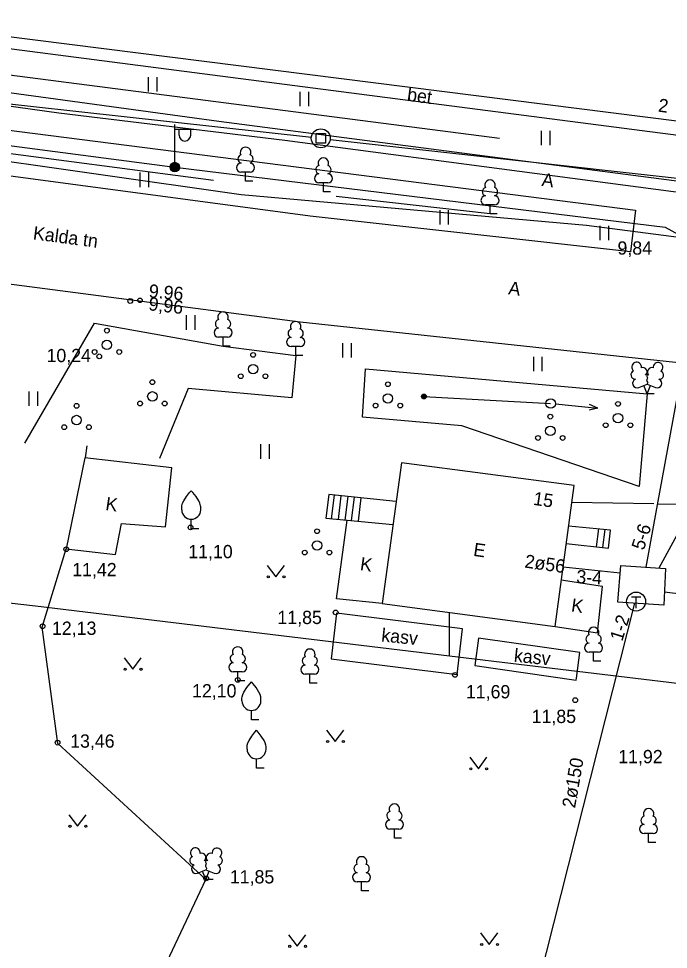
# Model space of a CAD drawing. Extents: x 713497 to 713863, y 6590062 to 6590327.
# Drawn here: x 713747.69 to 713781.94, y 6590278.31 to 6590327.39 of the extents above; entities that cross this region are included whole.
import ezdxf

# ---------------------------------------------------------------- set-up
doc = ezdxf.new("R2010")
doc.units = 0
for name, color, linetype in [('AED', 7, 'Continuous'), ('DKAEV', 7, 'Continuous'), ('HALJASTUS', 7, 'Continuous'), ('HOONE', 7, 'Continuous'), ('HOONEDET', 7, 'Continuous'), ('KORGUS', 7, 'Continuous'), ('KPKAABEL', 7, 'Continuous'), ('MPKAABEL', 7, 'Continuous'), ('MPOHULIIN', 7, 'Continuous'), ('POST', 7, 'Continuous'), ('PUU', 7, 'Continuous'), ('RAJATIS', 7, 'Continuous'), ('SITRASS', 7, 'Continuous'), ('TEE', 7, 'Continuous'), ('TKAEV', 7, 'Continuous'), ('TORU NR', 7, 'Continuous'), ('TTRASS', 7, 'Continuous'), ('VTRASS', 7, 'Continuous')]:
    doc.layers.add(name, color=color, linetype=linetype)

msp = doc.modelspace()

# ---------------------------------------------------------------- linework, layer by layer
at = {"layer": 'AED'}
for points in [[(713751.281, 6590304.857), (713751.2, 6590304.23)], [(713788.88, 6590285.23), (713788.26, 6590278.65), (713788.03, 6590278.65), (713787.17, 6590278.25), (713785.85, 6590277.29), (713784.83, 6590276.5), (713784.01, 6590275.55), (713783.55, 6590274.76), (713783.25, 6590274.03), (713776.26, 6590274.62), (713765.67, 6590275.3), (713754.93, 6590276.41), (713757.56, 6590281.99), (713749.75, 6590289.16), (713748.93, 6590295.3), (713750.19, 6590299.43)]]:
    msp.add_lwpolyline(points, dxfattribs=at)
at = {"layer": 'DKAEV'}
for p, q in [((713763.368, 6590320.83), (713763.368, 6590321.33)), ((713763.368, 6590321.33), (713763.868, 6590321.33)), ((713763.868, 6590321.33), (713763.868, 6590320.83)), ((713763.868, 6590320.83), (713763.368, 6590320.83))]:
    msp.add_line(p, q, dxfattribs=at)
msp.add_circle((713763.618, 6590321.08), 0.5, dxfattribs=at)
at = {"layer": 'HALJASTUS'}
for p, q in [((713754.525, 6590324.303), (713754.525, 6590323.542)), ((713754.98, 6590324.303), (713754.98, 6590323.542)), ((713762.51, 6590323.528), (713762.51, 6590322.767)), ((713762.965, 6590323.528), (713762.965, 6590322.767)), ((713775.239, 6590321.478), (713775.239, 6590320.717)), ((713775.694, 6590321.478), (713775.694, 6590320.717)), ((713754.074, 6590319.27), (713754.074, 6590318.509)), ((713754.529, 6590319.27), (713754.529, 6590318.509)), ((713769.885, 6590317.295), (713769.885, 6590316.534)), ((713770.34, 6590317.295), (713770.34, 6590316.534)), ((713778.336, 6590316.466), (713778.336, 6590315.705)), ((713778.791, 6590316.466), (713778.791, 6590315.705)), ((713756.525, 6590311.747), (713756.525, 6590310.986)), ((713756.98, 6590311.747), (713756.98, 6590310.986)), ((713764.761, 6590310.273), (713764.761, 6590309.512)), ((713765.216, 6590310.273), (713765.216, 6590309.512)), ((713774.822, 6590309.56), (713774.822, 6590308.799)), ((713775.277, 6590309.56), (713775.277, 6590308.799)), ((713748.228, 6590307.732), (713748.228, 6590306.971)), ((713748.683, 6590307.732), (713748.683, 6590306.971)), ((713760.444, 6590304.945), (713760.444, 6590304.184)), ((713760.899, 6590304.945), (713760.899, 6590304.184)), ((713760.787, 6590298.557), (713761.25, 6590297.95)), ((713761.25, 6590297.95), (713761.696, 6590298.557)), ((713753.247, 6590293.687), (713753.71, 6590293.08)), ((713753.71, 6590293.08), (713754.156, 6590293.687)), ((713763.917, 6590289.877), (713764.38, 6590289.27)), ((713764.38, 6590289.27), (713764.826, 6590289.877)), ((713771.467, 6590288.437), (713771.93, 6590287.83)), ((713771.93, 6590287.83), (713772.376, 6590288.437)), ((713750.337, 6590285.407), (713750.8, 6590284.8)), ((713750.8, 6590284.8), (713751.246, 6590285.407)), ((713761.917, 6590279.077), (713762.38, 6590278.47)), ((713762.38, 6590278.47), (713762.826, 6590279.077)), ((713772.037, 6590279.177), (713772.5, 6590278.57)), ((713772.5, 6590278.57), (713772.946, 6590279.177))]:
    msp.add_line(p, q, dxfattribs=at)
for points in [[(713757.964, 6590318.847), (713732.824, 6590322.155)], [(713772.538, 6590317.092), (713764.435, 6590318.018)], [(713748.023, 6590305.003), (713751.693, 6590311.323), (713758.464, 6590310.125), (713762.293, 6590309.627), (713762.091, 6590307.395), (713756.63, 6590307.878), (713755.113, 6590304.192)], [(713765.97, 6590308.931), (713780.82, 6590307.602), (713780.394, 6590302.72), (713771.053, 6590305.914), (713765.818, 6590306.376), (713765.97, 6590308.931)]]:
    msp.add_lwpolyline(points, dxfattribs=at)
for centre, radius in [((713752.34, 6590310.937), 0.125), ((713752.34, 6590310.187), 0.25), ((713751.69, 6590309.812), 0.125), ((713752.99, 6590309.812), 0.125), ((713760.049, 6590309.658), 0.125), ((713760.049, 6590308.908), 0.25), ((713759.399, 6590308.533), 0.125), ((713760.699, 6590308.533), 0.125), ((713754.739, 6590308.219), 0.125), ((713767.153, 6590308.109), 0.125), ((713754.739, 6590307.469), 0.25), ((713767.153, 6590307.359), 0.25), ((713750.741, 6590306.972), 0.125), ((713754.089, 6590307.094), 0.125), ((713755.389, 6590307.094), 0.125), ((713766.503, 6590306.984), 0.125), ((713767.803, 6590306.984), 0.125), ((713779.286, 6590307.075), 0.125), ((713775.717, 6590306.402), 0.125), ((713779.286, 6590306.325), 0.25), ((713750.741, 6590306.222), 0.25), ((713778.636, 6590305.95), 0.125), ((713779.936, 6590305.95), 0.125), ((713750.091, 6590305.847), 0.125), ((713751.391, 6590305.847), 0.125), ((713775.717, 6590305.652), 0.25), ((713775.067, 6590305.277), 0.125), ((713776.367, 6590305.277), 0.125), ((713763.42, 6590300.36), 0.125), ((713763.42, 6590299.61), 0.25), ((713762.77, 6590299.235), 0.125), ((713764.07, 6590299.235), 0.125), ((713760.849, 6590297.95), 0.055), ((713761.678, 6590297.95), 0.055), ((713753.309, 6590293.08), 0.055), ((713754.138, 6590293.08), 0.055), ((713763.979, 6590289.27), 0.055), ((713764.808, 6590289.27), 0.055), ((713771.529, 6590287.83), 0.055), ((713772.358, 6590287.83), 0.055), ((713750.399, 6590284.8), 0.055), ((713751.228, 6590284.8), 0.055), ((713761.979, 6590278.47), 0.055), ((713762.808, 6590278.47), 0.055), ((713772.099, 6590278.57), 0.055), ((713772.928, 6590278.57), 0.055)]:
    msp.add_circle(centre, radius, dxfattribs=at)
at = {"layer": 'HOONE'}
for points in [[(713739.633, 6590327.391), (713782.521, 6590321.985), (713783.213, 6590327.391)], [(713736.033, 6590324.132), (713763.121, 6590321.135)], [(713764.115, 6590321.024), (713786.186, 6590318.562)], [(713785.461, 6590305.792), (713781.43, 6590298.42)], [(713751.18, 6590304.23), (713750.19, 6590299.43), (713752.8, 6590299.13), (713753.11, 6590300.77), (713755.43, 6590300.59), (713755.76, 6590303.71), (713751.18, 6590304.23)], [(713775.97, 6590295.33), (713776.98, 6590302.77), (713767.87, 6590303.97), (713766.86, 6590296.54), (713775.97, 6590295.33)], [(713766.86, 6590296.54), (713764.45, 6590296.79), (713765.01, 6590300.94), (713767.42, 6590300.72)], [(713770.41, 6590293.77), (713748.57, 6590296.4), (713740.25, 6590297.36), (713721.26, 6590299.41)], [(713775.97, 6590295.33), (713778.21, 6590295), (713778.47, 6590297.44), (713776.29, 6590297.77)], [(713770.41, 6590293.77), (713770.41, 6590296.07)], [(713789.58, 6590291.47), (713774.49, 6590293.28), (713770.41, 6590293.77)]]:
    msp.add_lwpolyline(points, dxfattribs=at)
at = {"layer": 'HOONEDET'}
for points in [[(713767.58, 6590301.93), (713764.05, 6590302.29), (713763.89, 6590301.04), (713765.01, 6590300.94)], [(713764.19, 6590301.01), (713764.34, 6590302.26)], [(713764.55, 6590300.98), (713764.7, 6590302.22)], [(713764.91, 6590300.95), (713765.06, 6590302.19)], [(713765.24, 6590300.92), (713765.39, 6590302.15)], [(713765.6, 6590300.89), (713765.75, 6590302.12)], [(713776.55, 6590299.71), (713778.79, 6590299.47), (713778.89, 6590300.42), (713776.68, 6590300.63)], [(713778.15, 6590299.54), (713778.27, 6590300.48)], [(713778.49, 6590299.5), (713778.6, 6590300.45)]]:
    msp.add_lwpolyline(points, dxfattribs=at)
at = {"layer": 'KORGUS'}
for centre, radius in [((713753.57, 6590312.5), 0.125), ((713754.088, 6590312.535), 0.117), ((713751.94, 6590309.58), 0.125), ((713756.75, 6590300.56), 0.125), ((713750.2, 6590299.41), 0.125), ((713764.4, 6590296.08), 0.125), ((713748.95, 6590295.35), 0.125), ((713770.69, 6590292.78), 0.125), ((713759.24, 6590292.52), 0.125), ((713777.03, 6590291.45), 0.125), ((713749.74, 6590289.21), 0.125), ((713757.58, 6590282.05), 0.125)]:
    msp.add_circle(centre, radius, dxfattribs=at)
at = {"layer": 'KPKAABEL'}
msp.add_lwpolyline([(713715.348, 6590327.391), (713714.987, 6590326.264), (713715.026, 6590325.932), (713715.343, 6590325.604), (713729.859, 6590322.401), (713732.073, 6590321.912), (713744.113, 6590320.293), (713759.418, 6590318.111), (713777.616, 6590316.498), (713788.851, 6590315.048)], dxfattribs=at)
at = {"layer": 'MPKAABEL'}
msp.add_lwpolyline([(713693.696, 6590327.391), (713728.086, 6590322.986), (713730.055, 6590322.832), (713732.149, 6590322.669), (713755.92, 6590319.563), (713781.77, 6590316.39), (713783.02, 6590315.71), (713788.916, 6590315.305)], dxfattribs=at)
at = {"layer": 'MPOHULIIN'}
for p, q in [((713775.984, 6590307.069), (713778.222, 6590306.844)), ((713778.222, 6590306.844), (713777.789, 6590307.038)), ((713778.222, 6590306.844), (713777.758, 6590306.741))]:
    msp.add_line(p, q, dxfattribs=at)
at = {"layer": 'POST'}
for p, q in [((713755.92, 6590319.813), (713755.92, 6590321.813)), ((713755.92, 6590321.563), (713756.92, 6590321.563)), ((713756.147, 6590321.242), (713756.147, 6590321.563)), ((713756.759, 6590321.242), (713756.759, 6590321.563)), ((713769.057, 6590307.464), (713775.735, 6590307.094))]:
    msp.add_line(p, q, dxfattribs=at)
for centre, radius in [((713755.92, 6590319.563), 0.25), ((713755.92, 6590319.563), 0.225), ((713755.92, 6590319.563), 0.2), ((713755.92, 6590319.563), 0.175), ((713755.92, 6590319.563), 0.15), ((713755.92, 6590319.563), 0.125), ((713755.92, 6590319.563), 0.1), ((713755.92, 6590319.563), 0.075), ((713755.92, 6590319.563), 0.05), ((713755.92, 6590319.563), 0.025), ((713769.057, 6590307.464), 0.125), ((713769.057, 6590307.464), 0.117), ((713769.057, 6590307.464), 0.109), ((713769.057, 6590307.464), 0.102), ((713769.057, 6590307.464), 0.0938), ((713769.057, 6590307.464), 0.086), ((713769.057, 6590307.464), 0.0782), ((713769.057, 6590307.464), 0.0704), ((713769.057, 6590307.464), 0.0626), ((713769.057, 6590307.464), 0.0548), ((713769.057, 6590307.464), 0.047), ((713769.057, 6590307.464), 0.0392), ((713769.057, 6590307.464), 0.0314), ((713769.057, 6590307.464), 0.0236), ((713769.057, 6590307.464), 0.0158), ((713769.057, 6590307.464), 0.00798), ((713769.057, 6590307.464), 0.000186), ((713775.735, 6590307.094), 0.25)]:
    msp.add_circle(centre, radius, dxfattribs=at)
msp.add_arc((713756.453, 6590321.242), 0.306, 180, 0, dxfattribs=at)
at = {"layer": 'PUU'}
for p, q in [((713759.89, 6590319.293), (713759.41, 6590319.293)), ((713759.65, 6590318.818), (713759.65, 6590319.293)), ((713760.03, 6590318.818), (713759.65, 6590318.818)), ((713763.995, 6590318.725), (713763.515, 6590318.725)), ((713763.755, 6590318.25), (713763.755, 6590318.725)), ((713764.135, 6590318.25), (713763.755, 6590318.25)), ((713772.778, 6590317.567), (713772.298, 6590317.567)), ((713772.538, 6590317.092), (713772.538, 6590317.567)), ((713772.918, 6590317.092), (713772.538, 6590317.092)), ((713758.704, 6590310.6), (713758.224, 6590310.6)), ((713758.464, 6590310.125), (713758.464, 6590310.6)), ((713758.844, 6590310.125), (713758.464, 6590310.125)), ((713762.533, 6590310.102), (713762.053, 6590310.102)), ((713762.293, 6590309.627), (713762.293, 6590310.102)), ((713762.673, 6590309.627), (713762.293, 6590309.627)), ((713780.38, 6590307.937), (713780.825, 6590308.112)), ((713780.82, 6590307.602), (713780.645, 6590308.042)), ((713780.82, 6590307.602), (713781, 6590308.042)), ((713780.825, 6590308.112), (713781.265, 6590307.932)), ((713781.2, 6590307.602), (713780.82, 6590307.602)), ((713756.79, 6590300.49), (713756.79, 6590300.99)), ((713757.19, 6590300.49), (713756.79, 6590300.49)), ((713778.24, 6590293.975), (713777.76, 6590293.975)), ((713778, 6590293.5), (713778, 6590293.975)), ((713778.38, 6590293.5), (713778, 6590293.5)), ((713759.48, 6590292.945), (713759, 6590292.945)), ((713759.24, 6590292.47), (713759.24, 6590292.945)), ((713763.28, 6590292.825), (713762.8, 6590292.825)), ((713763.04, 6590292.35), (713763.04, 6590292.825)), ((713759.62, 6590292.47), (713759.24, 6590292.47)), ((713763.42, 6590292.35), (713763.04, 6590292.35)), ((713759.96, 6590290.41), (713759.96, 6590290.91)), ((713760.36, 6590290.41), (713759.96, 6590290.41)), ((713760.23, 6590287.86), (713760.23, 6590288.36)), ((713760.63, 6590287.86), (713760.23, 6590287.86)), ((713767.74, 6590284.655), (713767.26, 6590284.655)), ((713767.5, 6590284.18), (713767.5, 6590284.655)), ((713781.14, 6590284.415), (713780.66, 6590284.415)), ((713780.9, 6590283.94), (713780.9, 6590284.415)), ((713767.88, 6590284.18), (713767.5, 6590284.18)), ((713781.28, 6590283.94), (713780.9, 6590283.94)), ((713757.12, 6590282.325), (713757.565, 6590282.5)), ((713757.565, 6590282.5), (713758.005, 6590282.32)), ((713757.56, 6590281.99), (713757.385, 6590282.43)), ((713757.56, 6590281.99), (713757.74, 6590282.43)), ((713757.94, 6590281.99), (713757.56, 6590281.99)), ((713766.01, 6590281.875), (713765.53, 6590281.875)), ((713765.77, 6590281.4), (713765.77, 6590281.875)), ((713766.15, 6590281.4), (713765.77, 6590281.4))]:
    msp.add_line(p, q, dxfattribs=at)
for points in [[(713780.825, 6590308.607), (713780.805, 6590308.532), (713780.805, 6590308.512), (713780.815, 6590308.482), (713780.835, 6590308.447), (713780.84, 6590308.427), (713780.825, 6590308.392), (713780.8, 6590308.342), (713780.795, 6590308.317), (713780.8, 6590308.302), (713780.81, 6590308.272), (713780.845, 6590308.212), (713780.85, 6590308.192), (713780.845, 6590308.172), (713780.83, 6590308.137), (713780.825, 6590308.112)], [(713756.29, 6590301.49), (713756.29, 6590301.64), (713756.3, 6590301.705), (713756.335, 6590301.835), (713756.395, 6590301.955), (713756.54, 6590302.19), (713756.7, 6590302.395), (713756.79, 6590302.49)], [(713757.29, 6590301.49), (713757.29, 6590301.64), (713757.28, 6590301.705), (713757.245, 6590301.835), (713757.185, 6590301.955), (713757.04, 6590302.19), (713756.88, 6590302.395), (713756.79, 6590302.49)], [(713759.46, 6590291.41), (713759.46, 6590291.56), (713759.47, 6590291.625), (713759.505, 6590291.755), (713759.565, 6590291.875), (713759.71, 6590292.11), (713759.87, 6590292.315), (713759.96, 6590292.41)], [(713760.46, 6590291.41), (713760.46, 6590291.56), (713760.45, 6590291.625), (713760.415, 6590291.755), (713760.355, 6590291.875), (713760.21, 6590292.11), (713760.05, 6590292.315), (713759.96, 6590292.41)], [(713759.73, 6590288.86), (713759.73, 6590289.01), (713759.74, 6590289.075), (713759.775, 6590289.205), (713759.835, 6590289.325), (713759.98, 6590289.56), (713760.14, 6590289.765), (713760.23, 6590289.86)], [(713760.73, 6590288.86), (713760.73, 6590289.01), (713760.72, 6590289.075), (713760.685, 6590289.205), (713760.625, 6590289.325), (713760.48, 6590289.56), (713760.32, 6590289.765), (713760.23, 6590289.86)], [(713757.565, 6590282.995), (713757.545, 6590282.92), (713757.545, 6590282.9), (713757.555, 6590282.87), (713757.575, 6590282.835), (713757.58, 6590282.815), (713757.565, 6590282.78), (713757.54, 6590282.73), (713757.535, 6590282.705), (713757.54, 6590282.69), (713757.55, 6590282.66), (713757.585, 6590282.6), (713757.59, 6590282.58), (713757.585, 6590282.56), (713757.57, 6590282.525), (713757.565, 6590282.5)]]:
    msp.add_lwpolyline(points, dxfattribs=at)
for centre, radius, start, end in [((713759.65, 6590320.338), 0.277, 332.5799, 207.4201), ((713759.413, 6590319.53), 0.238, 90.0016, 269.3953), ((713759.48, 6590319.991), 0.233, 109.0217, 253.1415), ((713759.82, 6590319.991), 0.233, 286.8508, 70.9859), ((713759.887, 6590319.53), 0.238, 270.6047, 89.9984), ((713763.755, 6590319.77), 0.277, 332.5799, 207.4201), ((713763.585, 6590319.423), 0.233, 109.0217, 253.1415), ((713763.925, 6590319.423), 0.233, 286.8508, 70.9859), ((713763.518, 6590318.962), 0.238, 90.0016, 269.3953), ((713763.992, 6590318.962), 0.238, 270.6047, 89.9984), ((713772.538, 6590318.612), 0.277, 332.5799, 207.4201), ((713772.368, 6590318.265), 0.233, 109.0217, 253.1415), ((713772.708, 6590318.265), 0.233, 286.8508, 70.9859), ((713772.301, 6590317.804), 0.238, 90.0016, 269.3953), ((713772.775, 6590317.804), 0.238, 270.6047, 89.9984), ((713758.464, 6590311.645), 0.277, 332.5799, 207.4201), ((713758.294, 6590311.298), 0.233, 109.0217, 253.1415), ((713758.634, 6590311.298), 0.233, 286.8508, 70.9859), ((713762.293, 6590311.147), 0.277, 332.5799, 207.4201), ((713758.227, 6590310.837), 0.238, 90.0016, 269.3953), ((713758.701, 6590310.837), 0.238, 270.6047, 89.9984), ((713762.123, 6590310.8), 0.233, 109.0217, 253.1415), ((713762.464, 6590310.8), 0.233, 286.8508, 70.9859), ((713762.056, 6590310.34), 0.238, 90.0016, 269.3953), ((713762.531, 6590310.34), 0.238, 270.6047, 89.9984), ((713780.263, 6590309.016), 0.256, 111.5027, 232.5173), ((713780.263, 6590309.016), 0.256, 350.4856, 111.5002), ((713780.598, 6590308.766), 0.224, 308.5041, 111.5725), ((713781.061, 6590308.761), 0.225, 67.7016, 230.5126), ((713781.399, 6590309.007), 0.256, 67.6168, 188.6314), ((713781.399, 6590309.007), 0.256, 306.5997, 67.6143), ((713780.189, 6590308.605), 0.224, 111.4304, 274.4987), ((713780.824, 6590308.369), 0.237, 66.7655, 111.5015), ((713781.466, 6590308.595), 0.224, 264.6183, 67.6866), ((713780.294, 6590308.16), 0.237, 111.5014, 291.5004), ((713781.355, 6590308.152), 0.237, 247.6166, 67.6155), ((713756.79, 6590301.49), 0.5, 180, 0), ((713778, 6590295.02), 0.277, 332.5799, 207.4201), ((713777.83, 6590294.673), 0.233, 109.0217, 253.1415), ((713778.17, 6590294.673), 0.233, 286.8508, 70.9859), ((713759.24, 6590293.99), 0.277, 332.5799, 207.4201), ((713777.763, 6590294.212), 0.238, 90.0016, 269.3953), ((713778.237, 6590294.212), 0.238, 270.6047, 89.9984), ((713759.07, 6590293.643), 0.233, 109.0217, 253.1415), ((713759.41, 6590293.643), 0.233, 286.8508, 70.9859), ((713762.87, 6590293.523), 0.233, 109.0217, 253.1415), ((713763.04, 6590293.87), 0.277, 332.5799, 207.4201), ((713763.21, 6590293.523), 0.233, 286.8508, 70.9859), ((713759.003, 6590293.182), 0.238, 90.0016, 269.3953), ((713759.477, 6590293.182), 0.238, 270.6047, 89.9984), ((713762.803, 6590293.062), 0.238, 90.0016, 269.3953), ((713763.277, 6590293.062), 0.238, 270.6047, 89.9984), ((713759.96, 6590291.41), 0.5, 180, 0), ((713760.23, 6590288.86), 0.5, 180, 0), ((713767.5, 6590285.7), 0.277, 332.5799, 207.4201), ((713767.33, 6590285.353), 0.233, 109.0217, 253.1415), ((713767.67, 6590285.353), 0.233, 286.8508, 70.9859), ((713780.9, 6590285.46), 0.277, 332.5799, 207.4201), ((713767.263, 6590284.892), 0.238, 90.0016, 269.3953), ((713767.737, 6590284.892), 0.238, 270.6047, 89.9984), ((713780.73, 6590285.113), 0.233, 109.0217, 253.1415), ((713781.07, 6590285.113), 0.233, 286.8508, 70.9859), ((713780.663, 6590284.652), 0.238, 90.0016, 269.3953), ((713781.137, 6590284.652), 0.238, 270.6047, 89.9984), ((713757.003, 6590283.404), 0.256, 111.5027, 232.5173), ((713757.003, 6590283.404), 0.256, 350.4856, 111.5002), ((713758.139, 6590283.395), 0.256, 67.6168, 188.6314), ((713758.139, 6590283.395), 0.256, 306.5997, 67.6143), ((713756.929, 6590282.993), 0.224, 111.4304, 274.4987), ((713757.338, 6590283.154), 0.224, 308.5041, 111.5725), ((713757.564, 6590282.757), 0.237, 66.7655, 111.5015), ((713757.801, 6590283.149), 0.225, 67.7016, 230.5126), ((713758.206, 6590282.983), 0.224, 264.6183, 67.6866), ((713765.77, 6590282.92), 0.277, 332.5799, 207.4201), ((713757.034, 6590282.548), 0.237, 111.5014, 291.5004), ((713758.095, 6590282.54), 0.237, 247.6166, 67.6155), ((713765.6, 6590282.573), 0.233, 109.0217, 253.1415), ((713765.94, 6590282.573), 0.233, 286.8508, 70.9859), ((713765.533, 6590282.112), 0.238, 90.0016, 269.3953), ((713766.007, 6590282.112), 0.238, 270.6047, 89.9984)]:
    msp.add_arc(centre, radius, start, end, dxfattribs=at)
at = {"layer": 'RAJATIS'}
for points in [[(713764.45, 6590296.04), (713764.17, 6590293.63), (713770.8, 6590292.81), (713771.09, 6590295.22), (713764.45, 6590296.04)], [(713771.93, 6590294.72), (713771.73, 6590293.27), (713777.08, 6590292.51), (713777.09, 6590292.61), (713777.28, 6590293.96), (713771.93, 6590294.72)]]:
    msp.add_lwpolyline(points, dxfattribs=at)
at = {"layer": 'SITRASS'}
msp.add_lwpolyline([(713724.323, 6590327.391), (713731.694, 6590326.436), (713773.03, 6590321.08)], dxfattribs=at)
at = {"layer": 'TEE'}
for points in [[(713730.951, 6590327.391), (713731.623, 6590326.281), (713732.131, 6590325.552), (713758.235, 6590321.979), (713784.272, 6590318.59), (713785.243, 6590327.391)], [(713736.212, 6590327.391), (713736.195, 6590327.247), (713783.001, 6590321.183), (713783.928, 6590327.391)], [(713780.206, 6590317.288), (713779.951, 6590315.086), (713763.058, 6590316.981), (713731.317, 6590321.205), (713731.475, 6590323.507), (713780.206, 6590317.288)], [(713734.626, 6590314.242), (713734.78, 6590315.015), (713762.525, 6590311.408), (713787.226, 6590308.752), (713791.136, 6590308.332), (713815.221, 6590305.191), (713840.386, 6590302.579), (713863.358, 6590300.034)]]:
    msp.add_lwpolyline(points, dxfattribs=at)
at = {"layer": 'TKAEV'}
for p, q in [((713779.99, 6590296.9), (713780.49, 6590296.9)), ((713780.24, 6590296.3), (713780.24, 6590296.9))]:
    msp.add_line(p, q, dxfattribs=at)
msp.add_circle((713780.24, 6590296.65), 0.5, dxfattribs=at)
at = {"layer": 'TTRASS'}
for points in [[(713784.694, 6590327.391), (713782.44, 6590307.67), (713781.351, 6590301.744), (713780.75, 6590298.47)], [(713776.4, 6590298.48), (713779.4, 6590298.16)], [(713779.44, 6590298.56), (713781.79, 6590298.4), (713781.7, 6590296.46), (713779.27, 6590296.62), (713779.44, 6590298.56)], [(713863.358, 6590288.356), (713837.4, 6590291.03), (713795.49, 6590295.46), (713781.73, 6590297.14)], [(713715.14, 6590205.42), (713715.96, 6590207.06), (713723.64, 6590202.93), (713744.47, 6590191.47), (713758.55, 6590225.65), (713765.83, 6590243.44), (713771.25, 6590261.26), (713780.18, 6590296.56)]]:
    msp.add_lwpolyline(points, dxfattribs=at)
at = {"layer": 'VTRASS'}
for points in [[(713848.695, 6590310.456), (713844.654, 6590310.962), (713829.156, 6590312.915), (713820.892, 6590313.836), (713804.219, 6590315.682), (713798.31, 6590316.366), (713791.034, 6590317.145), (713785.004, 6590317.893), (713775.032, 6590319.197), (713761.724, 6590320.961), (713749.81, 6590322.404), (713739.464, 6590323.843), (713738.593, 6590324.043)], [(713776.86, 6590301.9), (713781.178, 6590301.815)], [(713781.364, 6590301.811), (713785.381, 6590301.732), (713813.86, 6590301.17)]]:
    msp.add_lwpolyline(points, dxfattribs=at)

# ---------------------------------------------------------------- texts
at = {"layer": 'HOONE'}
for s, rotation, p in [('2', 352.7042, (713781.377, 6590322.488)), ('K', 351.791, (713752.237, 6590301.482)), ('15', 351.791, (713774.786, 6590301.754)), ('E', 351.791, (713771.63, 6590299.063)), ('K', 351.791, (713765.657, 6590298.312)), ('K', 351.791, (713776.787, 6590296.132))]:
    msp.add_text(s, height=0.7, rotation=rotation, dxfattribs=at).set_placement(p)
at = {"layer": 'HOONEDET'}
msp.add_text('bet', height=0.7, rotation=352.2382, dxfattribs=at).set_placement((713768.138, 6590323.063))
at = {"layer": 'KORGUS'}
for s, p in [('9,84', (713779.259, 6590314.945)), ('10,24', (713749.158, 6590309.275)), ('11,10', (713756.631, 6590298.935)), ('11,42', (713750.513, 6590297.985)), ('11,85', (713761.333, 6590295.465)), ('12,13', (713749.446, 6590294.895)), ('12,10', (713756.831, 6590291.595)), ('11,69', (713771.266, 6590291.545)), ('11,85', (713774.733, 6590290.245)), ('13,46', (713750.405, 6590288.945)), ('11,92', (713779.298, 6590288.125)), ('11,85', (713758.823, 6590281.785))]:
    msp.add_text(s, height=0.7, dxfattribs=at).set_placement(p)
for s, rotation, p in [('9.96', 354.9392, (713754.53, 6590312.69)), ('9,96', 353.4458, (713754.511, 6590312.016))]:
    msp.add_text(s, height=0.7, rotation=rotation, dxfattribs=at).set_placement(p)
at = {"layer": 'TEE'}
for s, rotation, p in [('A', 352.3074, (713775.237, 6590318.571)), ('Kalda tn', 352.4471, (713748.418, 6590315.755)), ('A', 352.2563, (713773.48, 6590312.856))]:
    msp.add_text(s, height=0.7, rotation=rotation, dxfattribs=at).set_placement(p)
at = {"layer": 'TORU NR'}
for s, rotation, p in [('5-6', 72.467, (713780.646, 6590299.32)), ('2ø56', 351.9999, (713774.334, 6590298.447)), ('3-4', 356.6326, (713777.074, 6590297.621)), ('1-2', 72.467, (713779.506, 6590294.52)), ('kasv', 354.1914, (713766.786, 6590294.551)), ('kasv', 354.1914, (713773.776, 6590293.481)), ('2ø150', 79.9901, (713777.018, 6590285.73))]:
    msp.add_text(s, height=0.7, rotation=rotation, dxfattribs=at).set_placement(p)

doc.saveas('drawing.dxf')
